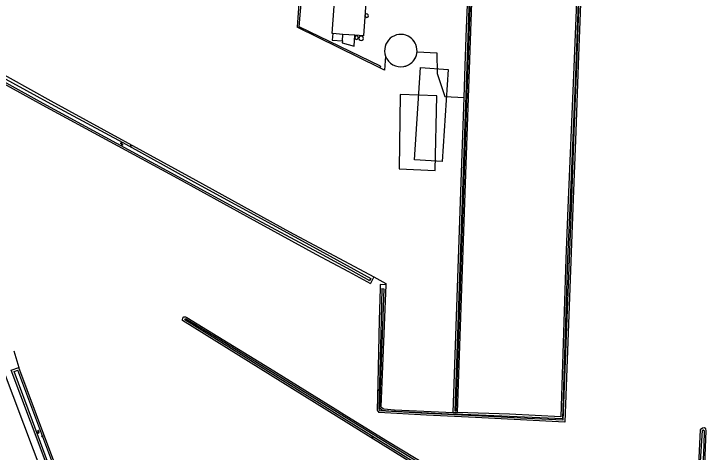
# Model space of a CAD drawing. Extents: x 124000 to 128010, y 398999 to 403000.
# Drawn here: x 125396.5 to 125771.1, y 402463.9 to 402700.9 of the extents above; entities that cross this region are included whole.
import ezdxf

# ---------------------------------------------------------------- set-up
doc = ezdxf.new("R2010")
doc.units = 0
for name, color, linetype in [('gg-bbg-gedigitaliseerde bijgebouw', 7, 'Continuous'), ('gg-bbg-opslagtank', 7, 'Continuous'), ('gg-bbg-tussenscheiding', 7, 'Continuous'), ('gg-knt-bronhoudergrens', 7, 'Continuous'), ('gg-kntw-bovenkant insteek waterloop', 7, 'Continuous'), ('gg-kntw-waterlijn', 7, 'Continuous'), ('gt-bbg-plantopografie pand', 7, 'Continuous'), ('gt-grn-vlakafsluiter', 7, 'Continuous'), ('gt-symb-groenvak', 7, 'Continuous'), ('gt-symb-watersymbool', 7, 'Continuous'), ('gx-grn-BAG pand plantopografie verbouwing', 7, 'Continuous'), ('gx-grn-maaiveld', 7, 'Continuous')]:
    doc.layers.add(name, color=color, linetype=linetype)

# ---------------------------------------------------------------- blocks, each defined once
blk = doc.blocks.new('gt0-GRVAK')
at = {"layer": 'gt-symb-groenvak'}
for p, q in [((-0.11, 0.19), (-0.23, 0.24)), ((-0.18, 0.15), (0.09, 0.15)), ((-0.09, 0.21), (-0.16, 0.32)), ((-0.05, 0.21), (-0.05, 0.39)), ((0, 0.21), (0.06, 0.32)), ((0.01, 0.19), (0.13, 0.24)), ((0.26, -0.05), (0.2, 0.06)), ((0.3, -0.05), (0.3, 0.13)), ((0.35, -0.05), (0.41, 0.06)), ((-0.25, -0.23), (-0.36, -0.18)), ((-0.32, -0.26), (-0.05, -0.26)), ((-0.23, -0.21), (-0.29, -0.1)), ((-0.18, -0.2), (-0.18, -0.02)), ((-0.14, -0.21), (-0.07, -0.1)), ((-0.12, -0.23), (0, -0.18)), ((0.24, -0.07), (0.12, -0.02)), ((0.17, -0.11), (0.44, -0.11)), ((0.37, -0.07), (0.49, -0.02))]:
    blk.add_line(p, q, dxfattribs=at)
blk = doc.blocks.new('gt0-WA')
at = {"layer": 'gt-symb-watersymbool'}
for centre, start, end in [((-0.32, 0.02), 28.0725, 151.9275), ((0.43, 0.42), 208.0725, 331.9275), ((-0.32, -0.43), 28.0725, 151.9275), ((0.43, -0.03), 208.0725, 331.9275)]:
    blk.add_arc(centre, 0.425, start, end, dxfattribs=at)

msp = doc.modelspace()

# ---------------------------------------------------------------- linework, layer by layer
at = {"layer": 'gg-bbg-gedigitaliseerde bijgebouw'}
for points in [[(125569.06, 402690.2), (125568.76, 402690.22), (125571.65, 402729.97)], [(125588.27, 402725.13), (125585.66, 402689), (125581.03, 402689.34)], [(125569.06, 402690.2), (125568.81, 402686.71), (125574.3, 402686.31)], [(125574.3, 402686.31), (125574.22, 402685.32), (125580.6, 402683.35), (125581.03, 402689.34)]]:
    msp.add_lwpolyline(points, dxfattribs=at)
for centre, radius, start, end in [((125605.9, 402681.02), 8.78, 130.4624, 200.0499), ((125605.9, 402681.02), 8.77, 63.4371, 130.4387), ((125605.91, 402681.03), 8.78, 200.0855, 280.7648), ((125605.87, 402681.13), 8.89, 280.8796, 288.5487), ((125605.91, 402681.01), 8.76, 288.5507, 307.0214)]:
    msp.add_arc(centre, radius, start, end, dxfattribs=at)
at = {"layer": 'gg-bbg-opslagtank'}
for centre, radius, start, end in [((125587.46, 402699.9), 0.964, 359.9703, 180.0297), ((125587.46, 402699.9), 0.964, 180.0297, 359.9703), ((125581.94, 402688.02), 0.964, 359.9703, 180.0297), ((125581.94, 402688.02), 0.964, 180.0297, 359.9703), ((125584.41, 402687.65), 1.21, 0.0711, 180.0711), ((125584.41, 402687.65), 1.21, 180.0711, 0.0711)]:
    msp.add_arc(centre, radius, start, end, dxfattribs=at)
at = {"layer": 'gg-bbg-tussenscheiding'}
for p, q in [((125574.55, 402689.8), (125569.06, 402690.2)), ((125574.3, 402686.31), (125574.55, 402689.8)), ((125581.03, 402689.34), (125574.55, 402689.8))]:
    msp.add_line(p, q, dxfattribs=at)
at = {"layer": 'gg-knt-bronhoudergrens'}
for p, q in [((125594.53, 402671.74), (125549.75, 402693.73)), ((125594.97, 402672.63), (125594.53, 402671.74)), ((125396.38, 402518.64), (125399.09, 402509.65))]:
    msp.add_line(p, q, dxfattribs=at)
for points in [[(125556.37, 402783.86), (125556.24, 402782.1), (125554.7, 402762.84), (125549.75, 402693.73)], [(125594.97, 402672.63), (125550.97, 402693.85), (125553.52, 402725.77), (125557.43, 402782.88), (125592.52, 402782.35), (125592.67, 402783.7)], [(125605.06, 402617.17), (125624.52, 402616.11), (125625.38, 402656.65), (125605.53, 402657.33), (125605.06, 402617.17)], [(125591.28, 402558.62), (125597.72, 402555.06), (125597.7, 402554.33)]]:
    msp.add_lwpolyline(points, dxfattribs=at)
at = {"layer": 'gg-kntw-bovenkant insteek waterloop'}
for p, q in [((125641.31, 402688.37), (125641.48, 402693.18)), ((125640.75, 402672.85), (125641.31, 402688.37)), ((125416.41, 402653.9), (125494.93, 402611.03)), ((125591.28, 402558.62), (125589.43, 402555.14))]:
    msp.add_line(p, q, dxfattribs=at)
for points in [[(125636.57, 402485.26), (125641.6, 402629.72), (125646.62, 402774.18), (125646.62, 402779.08), (125646.67, 402780.33)], [(125641.48, 402693.18), (125643.44, 402739.98), (125644.94, 402780.56)], [(125706.02, 402766.56), (125704.91, 402753.82), (125701.91, 402673.34), (125700.52, 402637.23), (125699.06, 402595.95), (125694.6, 402480.1), (125670.64, 402481.33), (125646.27, 402482.57), (125619.88, 402483.83), (125593.98, 402485.31)], [(125702.38, 402767.84), (125701.13, 402712.14), (125699.34, 402667.75), (125696.36, 402595.92), (125695.17, 402568.47), (125692.4, 402482.92), (125664.68, 402484.33), (125636.57, 402485.26)], [(125340.58, 402690.96), (125373.42, 402672.81), (125411.72, 402651.64), (125485.01, 402611.96), (125522.45, 402591.45), (125559.89, 402570.94), (125577.51, 402561.51), (125589.43, 402555.14)], [(125349.22, 402690.82), (125383.26, 402672.33), (125416.41, 402653.9)], [(125494.93, 402611.03), (125545.71, 402583.06), (125591.28, 402558.62)], [(125597.7, 402554.33), (125594.73, 402554.46), (125594.67, 402552.33)], [(125597.7, 402554.33), (125595.05, 402488.43), (125596.72, 402487.31), (125602.45, 402486.71), (125634.25, 402485.35)], [(125594.67, 402552.33), (125594.2, 402535.31), (125593.4, 402500.99), (125593.07, 402486.52), (125593.98, 402485.31)], [(125421.17, 402450.96), (125413.23, 402472.05), (125399.09, 402509.65)]]:
    msp.add_lwpolyline(points, dxfattribs=at)
at = {"layer": 'gg-kntw-waterlijn'}
for p, q in [((125635.93, 402486.01), (125646.11, 402780.4)), ((125642.47, 402693.14), (125645.44, 402780.49)), ((125423.59, 402442.08), (125398.54, 402508.22))]:
    msp.add_line(p, q, dxfattribs=at)
for points in [[(125705.05, 402766.9), (125703.91, 402753.88), (125700.91, 402673.38), (125699.52, 402637.26), (125698.06, 402595.99), (125693.64, 402481.15), (125670.69, 402482.32), (125646.32, 402483.57), (125619.93, 402484.83), (125594.54, 402486.28)], [(125703.86, 402767.32), (125702.13, 402712.1), (125700.34, 402667.71), (125697.36, 402595.88), (125696.17, 402568.43), (125693.37, 402481.87), (125664.64, 402483.18), (125635.22, 402484.43)], [(125342.23, 402691.19), (125342.95, 402692.47), (125348.57, 402689.46), (125352.43, 402687.44), (125382.4, 402670.76), (125416.48, 402652.31)], [(125342.23, 402691.19), (125373.91, 402673.68), (125412.2, 402652.52), (125485.49, 402612.83), (125522.93, 402592.33), (125561.42, 402571.82), (125578.7, 402562.4), (125589, 402556.76)], [(125635.93, 402486.01), (125635.28, 402486.04), (125642.47, 402693.14)], [(125416.48, 402652.31), (125455.47, 402631.28), (125493.87, 402609.99)], [(125493.87, 402609.99), (125558.38, 402574.93), (125589.74, 402557.74), (125589, 402556.76)], [(125595.67, 402552.31), (125595.2, 402535.28), (125594.4, 402500.96), (125593.94, 402487.25), (125594.54, 402486.28)], [(125595.67, 402552.31), (125596.62, 402552.27), (125594.42, 402487.92), (125596.03, 402486.63), (125599.41, 402486.19), (125635.22, 402484.43)], [(125488.98, 402535.47), (125489.28, 402536.19), (125508.34, 402524.66), (125581.53, 402479.33), (125635.73, 402446), (125689.9, 402411.98), (125749.41, 402375.84), (125748.59, 402374.25), (125703.73, 402402.14), (125637.73, 402443.15), (125488.98, 402535.47)], [(125423.59, 402442.08), (125423.62, 402440.61), (125422.79, 402440.15), (125421.52, 402440.23), (125406.61, 402480.86), (125396.57, 402507.48), (125398.54, 402508.22)], [(125768.98, 402475.58), (125767.87, 402458.82), (125767.34, 402442.91), (125765.39, 402399.86), (125765.78, 402399.02), (125766.7, 402399.04), (125767.09, 402400.55), (125768.12, 402423.25), (125770.14, 402467.88), (125770.25, 402475.3), (125769.6, 402475.71), (125768.98, 402475.58)]]:
    msp.add_lwpolyline(points, dxfattribs=at)
at = {"layer": 'gt-bbg-plantopografie pand'}
msp.add_lwpolyline([(125631.59, 402670.87), (125628.21, 402620.99), (125613.25, 402622), (125616.62, 402671.89), (125631.59, 402670.87)], dxfattribs=at)
at = {"layer": 'gt-grn-vlakafsluiter'}
msp.add_line((125634.25, 402485.35), (125636.57, 402485.26), dxfattribs=at)
at = {"layer": 'gx-grn-BAG pand plantopografie verbouwing'}
msp.add_arc((125605.9, 402681.02), 8.78, 307.0364, 63.4484, dxfattribs=at)
at = {"layer": 'gx-grn-maaiveld'}
msp.add_line((125640.15, 402655.66), (125640.75, 402672.85), dxfattribs=at)
for points in [[(125614.65, 402680.45), (125625.43, 402679.78), (125625.62, 402668.66), (125629.79, 402656.29), (125640.15, 402655.66)], [(125597.66, 402678.01), (125597.11, 402670.47), (125594.53, 402671.74)], [(125634.25, 402485.35), (125639.07, 402625.33), (125640.15, 402655.66)], [(125487.74, 402535.06), (125487.68, 402535.61), (125487.91, 402536.26), (125488.39, 402536.97), (125488.74, 402537.05), (125489.31, 402537), (125490.15, 402536.65), (125534.8, 402509.23), (125570.44, 402487.32), (125575.17, 402484.27), (125597.73, 402470.27), (125630.63, 402450.54), (125727.56, 402390.29), (125750.64, 402375.96), (125749.01, 402372.94), (125703.2, 402401.29), (125637.2, 402442.3), (125487.74, 402535.06)], [(125452.88, 402354.33), (125449.72, 402353.02), (125444.72, 402365.14), (125390.8, 402508.25), (125388.59, 402514.12), (125387.9, 402513.31), (125351.62, 402459.25), (125315.63, 402405.61)], [(125421.08, 402439.24), (125405.53, 402480.46), (125395.08, 402508.15), (125399.09, 402509.65)], [(125767.55, 402398.98), (125768, 402408.75), (125769.65, 402439.57), (125771.13, 402475.4), (125771.03, 402476.41), (125770.21, 402476.97), (125769.13, 402476.84), (125767.94, 402475.86), (125765.86, 402434.15), (125764.1, 402399.1)]]:
    msp.add_lwpolyline(points, dxfattribs=at)
for start, end in [(356.266, 63.461), (307.0303, 356.2928)]:
    msp.add_arc((125605.9, 402681.02), 8.77, start, end, dxfattribs=at)

# ---------------------------------------------------------------- block references
at = {"layer": 'gt-symb-groenvak'}
for p in [(125459.93, 402629.76), (125593.74, 402497.62), (125411.91, 402472.56), (125590.5, 402471.84)]:
    msp.add_blockref('gt0-GRVAK', p, dxfattribs=at)
at = {"layer": 'gt-symb-watersymbool'}
for p, rotation in [((125454.78, 402630.57), -32.00538321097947), ((125409.8, 402474.76), 109.81181188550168)]:
    msp.add_blockref('gt0-WA', p, dxfattribs=dict(at, rotation=rotation))

doc.saveas('drawing.dxf')
